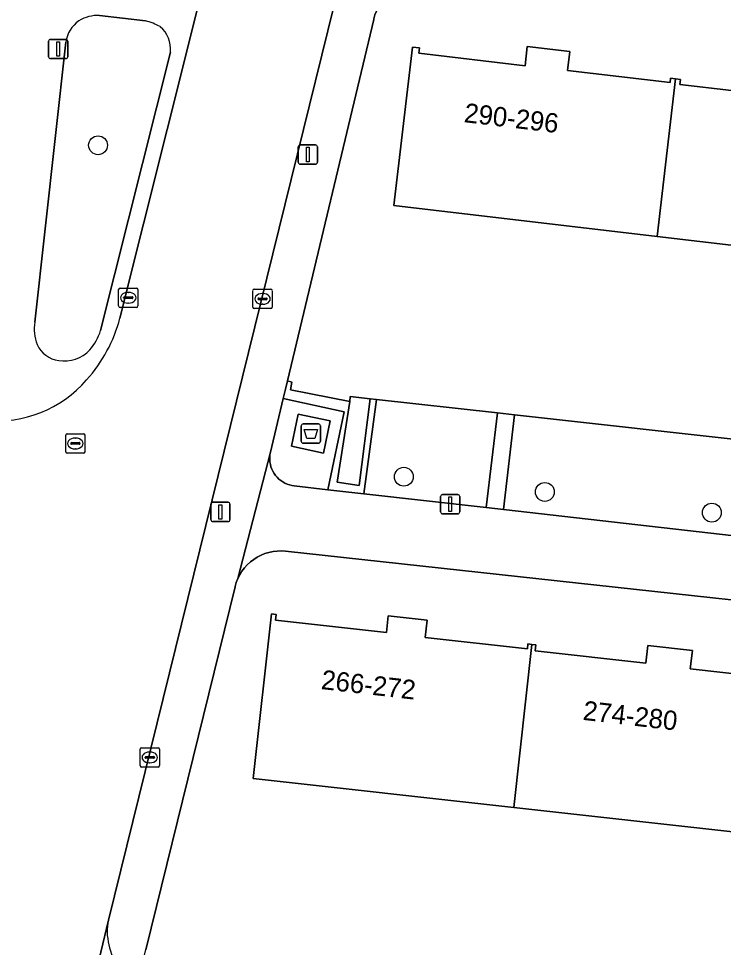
# Model space of a CAD drawing. Extents: x 162026 to 163502, y 387295 to 388169.
# Drawn here: x 162509.55 to 162546.1, y 387924.27 to 387972.44 of the extents above; entities that cross this region are included whole.
import ezdxf

# ---------------------------------------------------------------- set-up
doc = ezdxf.new("R2010")
doc.units = 0
for name, color, linetype in [('IMGEO_Afval_apart_plaats', 7, 'Continuous'), ('IMGEO_Boom', 7, 'Continuous'), ('IMGEO_Erf', 7, 'Continuous'), ('IMGEO_Fietspad_open', 7, 'Continuous'), ('IMGEO_Groenvoorziening', 7, 'Continuous'), ('IMGEO_Haag', 7, 'Continuous'), ('IMGEO_Kolk', 7, 'Continuous'), ('IMGEO_Lichtmast', 7, 'Continuous'), ('IMGEO_Pand', 7, 'Continuous'), ('IMGEO_Pand_nummerreeks', 7, 'Continuous'), ('IMGEO_Rijbaan_lokaal_open', 7, 'Continuous'), ('IMGEO_Rioolput', 7, 'Continuous'), ('IMGEO_Voetpad_gesloten', 7, 'Continuous'), ('IMGEO_Voetpad_open', 7, 'Continuous')]:
    doc.layers.add(name, color=color, linetype=linetype)

msp = doc.modelspace()

# ---------------------------------------------------------------- linework, layer by layer
at = {"layer": 'IMGEO_Afval_apart_plaats'}
for p, q in [((162524.206, 387950.521), (162524.206, 387951.321)), ((162524.206, 387951.321), (162524.206, 387950.521)), ((162524.306, 387951.421), (162525.096, 387951.421)), ((162525.096, 387951.421), (162524.306, 387951.421)), ((162525.196, 387951.321), (162525.196, 387950.521)), ((162525.196, 387950.521), (162525.196, 387951.321)), ((162525.096, 387950.421), (162524.306, 387950.421)), ((162524.306, 387950.421), (162525.096, 387950.421))]:
    msp.add_line(p, q, dxfattribs=at)
msp.add_lwpolyline([(162524.349, 387951.135), (162525.053, 387951.135), (162524.904, 387950.665), (162524.498, 387950.665), (162524.349, 387951.135)], dxfattribs=at)
for centre, start, end in [((162524.306, 387951.321), 90, 180), ((162524.306, 387951.321), 90, 180), ((162525.096, 387951.321), 0, 90), ((162525.096, 387951.321), 360, 90), ((162524.306, 387950.521), 180, 270), ((162524.306, 387950.521), 180, 270), ((162525.096, 387950.521), 270, 0), ((162525.096, 387950.521), 270, 0)]:
    msp.add_arc(centre, 0.1, start, end, dxfattribs=at)
at = {"layer": 'IMGEO_Boom'}
for centre in [(162513.667, 387965.871), (162529.526, 387948.68), (162536.842, 387947.894), (162545.502, 387946.818)]:
    msp.add_circle(centre, 0.489, dxfattribs=at)
at = {"layer": 'IMGEO_Erf'}
for points in [[(162528.11, 387972.835), (162528.03, 387972.634), (162527.968, 387972.428), (162527.962, 387972.402), (162523.492, 387953.657), (162523.723, 387953.585), (162523.645, 387953.185), (162526.732, 387952.585), (162526.751, 387952.84), (162527.788, 387952.725), (162528.102, 387952.69), (162534.379, 387951.993), (162535.271, 387951.895), (162547.846, 387950.499), (162549.343, 387950.332), (162561.291, 387949.005), (162562.78, 387948.84), (162568.789, 387948.173), (162568.888, 387948.162), (162568.987, 387948.151), (162571.491, 387947.873), (162571.759, 387947.843), (162576.605, 387967.751)], [(162556.241, 387959.549), (162542.661, 387961.144), (162529.004, 387962.748), (162529.97, 387970.968), (162530.331, 387970.926), (162530.299, 387970.645), (162535.811, 387969.998), (162535.928, 387970.991), (162538.127, 387970.733), (162538.012, 387969.751), (162543.339, 387969.125), (162543.364, 387969.344), (162543.621, 387969.314), (162543.878, 387969.284), (162543.848, 387969.023), (162549.203, 387968.395)], [(162568.672, 387939.868), (162523.395, 387944.817), (162523.178, 387944.83), (162522.96, 387944.824), (162522.743, 387944.799), (162522.53, 387944.754), (162522.322, 387944.691), (162522.12, 387944.609), (162521.926, 387944.509), (162521.742, 387944.392), (162521.569, 387944.26), (162521.409, 387944.112), (162521.262, 387943.951), (162521.13, 387943.778), (162521.015, 387943.593), (162520.916, 387943.399), (162520.835, 387943.196), (162520.773, 387942.987), (162520.77, 387942.976), (162516.139, 387924.146)], [(162548.917, 387930.012), (162535.23, 387931.533), (162521.713, 387933.036), (162522.662, 387941.571), (162522.91, 387941.544), (162522.876, 387941.239), (162528.624, 387940.599), (162528.72, 387941.466), (162530.74, 387941.241), (162530.64, 387940.341), (162535.934, 387939.753), (162535.963, 387940.009), (162536.169, 387939.986), (162536.376, 387939.963), (162536.342, 387939.657), (162542.084, 387939.019), (162542.185, 387939.927), (162544.491, 387939.671), (162544.385, 387938.712), (162549.608, 387938.131)]]:
    msp.add_lwpolyline(points, dxfattribs=at)
at = {"layer": 'IMGEO_Fietspad_open'}
msp.add_lwpolyline([(162514.201, 387925.691), (162512.225, 387917.381)], dxfattribs=at)
for centre, radius, start, end in [((162516.801, 387925.115), 2.663, 167.5097, 195.3523), ((162517.308, 387924.959), 3.124, 190.1189, 238.6476)]:
    msp.add_arc(centre, radius, start, end, dxfattribs=at)
at = {"layer": 'IMGEO_Groenvoorziening'}
for points in [[(162516.126, 387972.32), (162513.741, 387972.607)], [(162511.997, 387971.219), (162510.381, 387956.702)], [(162513.8, 387956.259), (162517.421, 387970.707)]]:
    msp.add_lwpolyline(points, dxfattribs=at)
for points in [[(162523.492, 387953.657), (162523.386, 387953.214), (162523.271, 387952.732), (162526.427, 387952.055), (162525.59, 387948.009), (162527.445, 387947.798), (162528.102, 387952.69), (162527.788, 387952.725), (162527.209, 387948.219), (162526.069, 387948.398), (162526.732, 387952.585), (162523.645, 387953.185), (162523.723, 387953.585)], [(162527.788, 387952.725), (162526.751, 387952.84), (162526.732, 387952.585), (162526.069, 387948.398), (162527.209, 387948.219)], [(162534.379, 387951.993), (162528.102, 387952.69), (162527.445, 387947.798), (162533.8, 387947.077)], [(162534.692, 387946.976), (162547.263, 387945.549), (162547.846, 387950.499), (162535.271, 387951.895)]]:
    msp.add_lwpolyline(points, close=True, dxfattribs=at)
for centre, radius, start, end in [((162513.679, 387970.646), 1.962, 88.1791, 120.8749), ((162513.617, 387970.995), 1.635, 125.2958, 172.1417), ((162515.494, 387969.578), 2.814, 60.3351, 77.0259), ((162515.927, 387970.867), 1.502, 353.875, 50.2972), ((162512.656, 387956.358), 2.301, 171.4146, 200.9965), ((162511.04, 387957.147), 2.9, 319.4519, 342.166), ((162511.836, 387956.152), 1.464, 204.9702, 261.7345), ((162511.898, 387956.533), 1.85, 261.5011, 316.6178)]:
    msp.add_arc(centre, radius, start, end, dxfattribs=at)
at = {"layer": 'IMGEO_Haag'}
msp.add_lwpolyline([(162523.492, 387953.657), (162523.386, 387953.214), (162523.271, 387952.732), (162526.427, 387952.055), (162525.59, 387948.009), (162527.445, 387947.798), (162528.102, 387952.69), (162527.788, 387952.725), (162527.209, 387948.219), (162526.069, 387948.398), (162526.732, 387952.585), (162523.645, 387953.185), (162523.723, 387953.585)], close=True, dxfattribs=at)
at = {"layer": 'IMGEO_Kolk'}
for p, q in [((162514.809, 387958.462), (162515.661, 387958.462)), ((162514.734, 387957.536), (162514.734, 387958.388)), ((162514.993, 387957.956), (162514.993, 387957.968)), ((162515.036, 387958.005), (162515.434, 387958.005)), ((162515.222, 387958.242), (162515.247, 387958.242)), ((162515.477, 387957.968), (162515.477, 387957.956)), ((162515.735, 387958.388), (162515.735, 387957.536)), ((162521.697, 387957.479), (162521.697, 387958.331)), ((162521.772, 387958.405), (162522.624, 387958.405)), ((162522.185, 387958.185), (162522.21, 387958.185)), ((162522.698, 387958.331), (162522.698, 387957.479)), ((162515.431, 387957.919), (162515.033, 387957.919)), ((162515.245, 387957.682), (162515.22, 387957.682)), ((162521.956, 387957.899), (162521.956, 387957.911)), ((162522.394, 387957.862), (162521.996, 387957.862)), ((162521.999, 387957.948), (162522.397, 387957.948)), ((162522.208, 387957.625), (162522.183, 387957.625)), ((162522.44, 387957.911), (162522.44, 387957.899)), ((162515.661, 387957.462), (162514.809, 387957.462)), ((162522.624, 387957.405), (162521.772, 387957.405)), ((162515.85, 387933.698), (162515.85, 387934.55)), ((162515.925, 387934.624), (162516.777, 387934.624)), ((162516.338, 387934.404), (162516.363, 387934.404)), ((162516.851, 387934.55), (162516.851, 387933.698)), ((162516.109, 387934.118), (162516.109, 387934.13)), ((162516.547, 387934.081), (162516.149, 387934.081)), ((162516.152, 387934.167), (162516.55, 387934.167)), ((162516.593, 387934.13), (162516.593, 387934.118)), ((162516.777, 387933.624), (162515.925, 387933.624)), ((162516.361, 387933.844), (162516.336, 387933.844))]:
    msp.add_line(p, q, dxfattribs=at)
for points in [[(162514.809, 387958.462), (162515.661, 387958.462)], [(162514.734, 387957.536), (162514.734, 387958.388)], [(162515.735, 387958.388), (162515.735, 387957.536)], [(162521.697, 387957.479), (162521.697, 387958.331)], [(162521.772, 387958.405), (162522.624, 387958.405)], [(162522.698, 387958.331), (162522.698, 387957.479)], [(162515.661, 387957.462), (162514.809, 387957.462)], [(162522.624, 387957.405), (162521.772, 387957.405)], [(162515.85, 387933.698), (162515.85, 387934.55)], [(162515.925, 387934.624), (162516.777, 387934.624)], [(162516.851, 387934.55), (162516.851, 387933.698)], [(162516.777, 387933.624), (162515.925, 387933.624)]]:
    msp.add_lwpolyline(points, dxfattribs=at)
for centre, radius, start, end in [((162514.811, 387958.386), 0.0765, 91.552, 178.448), ((162514.811, 387958.386), 0.0765, 91.552, 178.448), ((162515.659, 387958.386), 0.0765, 1.552, 88.448), ((162515.659, 387958.386), 0.0765, 1.552, 88.448), ((162515.033, 387957.965), 0.0403, 85.8775, 175.7526), ((162515.438, 387957.967), 0.0386, 1.7309, 96.639), ((162521.774, 387958.329), 0.0765, 91.552, 178.448), ((162521.774, 387958.329), 0.0765, 91.552, 178.448), ((162522.622, 387958.329), 0.0765, 1.552, 88.448), ((162522.622, 387958.329), 0.0765, 1.552, 88.448), ((162514.811, 387957.538), 0.0765, 181.552, 268.448), ((162514.811, 387957.538), 0.0765, 181.552, 268.448), ((162515.03, 387957.955), 0.0366, 178.938, 274.7102), ((162515.434, 387957.962), 0.043, 264.8664, 352.4533), ((162515.659, 387957.538), 0.0765, 271.552, 358.448), ((162515.659, 387957.538), 0.0765, 271.552, 358.448), ((162521.774, 387957.481), 0.0765, 181.552, 268.448), ((162521.774, 387957.481), 0.0765, 181.552, 268.448), ((162521.996, 387957.908), 0.0403, 85.8775, 175.7526), ((162521.993, 387957.898), 0.0366, 178.938, 274.7102), ((162522.397, 387957.905), 0.043, 264.8664, 352.4533), ((162522.401, 387957.91), 0.0386, 1.7309, 96.639), ((162522.622, 387957.481), 0.0765, 271.552, 358.448), ((162522.622, 387957.481), 0.0765, 271.552, 358.448), ((162515.927, 387934.548), 0.0765, 91.552, 178.448), ((162515.927, 387934.548), 0.0765, 91.552, 178.448), ((162516.775, 387934.548), 0.0765, 1.552, 88.448), ((162516.775, 387934.548), 0.0765, 1.552, 88.448), ((162516.149, 387934.127), 0.0403, 85.8775, 175.7526), ((162516.146, 387934.117), 0.0366, 178.938, 274.7102), ((162516.55, 387934.124), 0.043, 264.8664, 352.4533), ((162516.554, 387934.129), 0.0386, 1.7309, 96.639), ((162515.927, 387933.7), 0.0765, 181.552, 268.448), ((162515.927, 387933.7), 0.0765, 181.552, 268.448), ((162516.775, 387933.7), 0.0765, 271.552, 358.448), ((162516.775, 387933.7), 0.0765, 271.552, 358.448)]:
    msp.add_arc(centre, radius, start, end, dxfattribs=at)
for centre, major_axis, ratio, start_param, end_param in [((162515.221, 387957.962), (-0.387, 0.002), 0.722429, 4.712389, 7.853982), ((162515.246, 387957.962), (-0.39, 0.002), 0.717154, 1.570796, 4.712389), ((162522.184, 387957.905), (-0.387, 0.002), 0.722429, 4.712389, 7.853982), ((162522.209, 387957.905), (-0.39, 0.002), 0.717154, 1.570796, 4.712389), ((162516.337, 387934.124), (-0.387, 0.002), 0.722429, 4.712389, 7.853982), ((162516.362, 387934.124), (-0.39, 0.002), 0.717154, 1.570796, 4.712389)]:
    msp.add_ellipse(centre, major_axis=major_axis, ratio=ratio, start_param=start_param, end_param=end_param, dxfattribs=at)
at = {"layer": 'IMGEO_Lichtmast'}
for p, q in [((162511.103, 387970.464), (162511.103, 387971.264)), ((162511.103, 387971.264), (162511.103, 387970.464)), ((162511.203, 387971.364), (162511.993, 387971.364)), ((162511.993, 387971.364), (162511.203, 387971.364)), ((162512.093, 387971.264), (162512.093, 387970.464)), ((162512.093, 387970.464), (162512.093, 387971.264)), ((162511.993, 387970.364), (162511.203, 387970.364)), ((162511.203, 387970.364), (162511.993, 387970.364)), ((162524.051, 387964.991), (162524.051, 387965.791)), ((162524.051, 387965.791), (162524.051, 387964.991)), ((162524.151, 387965.891), (162524.941, 387965.891)), ((162524.941, 387965.891), (162524.151, 387965.891)), ((162525.041, 387965.791), (162525.041, 387964.991)), ((162525.041, 387964.991), (162525.041, 387965.791)), ((162524.941, 387964.891), (162524.151, 387964.891)), ((162524.151, 387964.891), (162524.941, 387964.891)), ((162531.436, 387946.857), (162531.436, 387947.657)), ((162531.436, 387947.657), (162531.436, 387946.857)), ((162531.536, 387947.757), (162532.326, 387947.757)), ((162532.326, 387947.757), (162531.536, 387947.757)), ((162532.426, 387947.657), (162532.426, 387946.857)), ((162532.426, 387946.857), (162532.426, 387947.657)), ((162519.52, 387946.455), (162519.52, 387947.255)), ((162519.52, 387947.255), (162519.52, 387946.455)), ((162519.62, 387947.355), (162520.41, 387947.355)), ((162520.41, 387947.355), (162519.62, 387947.355)), ((162520.51, 387947.255), (162520.51, 387946.455)), ((162520.51, 387946.455), (162520.51, 387947.255)), ((162532.326, 387946.757), (162531.536, 387946.757)), ((162531.536, 387946.757), (162532.326, 387946.757)), ((162520.41, 387946.355), (162519.62, 387946.355)), ((162519.62, 387946.355), (162520.41, 387946.355))]:
    msp.add_line(p, q, dxfattribs=at)
for points in [[(162511.523, 387971.239), (162511.673, 387971.239), (162511.673, 387970.489), (162511.523, 387970.489), (162511.523, 387971.239)], [(162524.471, 387965.766), (162524.621, 387965.766), (162524.621, 387965.016), (162524.471, 387965.016), (162524.471, 387965.766)], [(162531.856, 387947.632), (162532.006, 387947.632), (162532.006, 387946.882), (162531.856, 387946.882), (162531.856, 387947.632)], [(162519.94, 387947.23), (162520.09, 387947.23), (162520.09, 387946.48), (162519.94, 387946.48), (162519.94, 387947.23)]]:
    msp.add_lwpolyline(points, dxfattribs=at)
for centre, start, end in [((162511.203, 387971.264), 90, 180), ((162511.203, 387971.264), 90, 180), ((162511.993, 387971.264), 0, 90), ((162511.993, 387971.264), 360, 90), ((162511.203, 387970.464), 180, 270), ((162511.203, 387970.464), 180, 270), ((162511.993, 387970.464), 270, 0), ((162511.993, 387970.464), 270, 0), ((162524.151, 387965.791), 90, 180), ((162524.151, 387965.791), 90, 180), ((162524.941, 387965.791), 0, 90), ((162524.941, 387965.791), 360, 90), ((162524.151, 387964.991), 180, 270), ((162524.151, 387964.991), 180, 270), ((162524.941, 387964.991), 270, 0), ((162524.941, 387964.991), 270, 0), ((162531.536, 387947.657), 90, 180), ((162531.536, 387947.657), 90, 180), ((162532.326, 387947.657), 0, 90), ((162532.326, 387947.657), 360, 90), ((162519.62, 387947.255), 90, 180), ((162519.62, 387947.255), 90, 180), ((162520.41, 387947.255), 0, 90), ((162520.41, 387947.255), 360, 90), ((162519.62, 387946.455), 180, 270), ((162519.62, 387946.455), 180, 270), ((162520.41, 387946.455), 270, 0), ((162520.41, 387946.455), 270, 0), ((162531.536, 387946.857), 180, 270), ((162531.536, 387946.857), 180, 270), ((162532.326, 387946.857), 270, 0), ((162532.326, 387946.857), 270, 0)]:
    msp.add_arc(centre, 0.1, start, end, dxfattribs=at)
at = {"layer": 'IMGEO_Pand'}
for points in [[(162543.364, 387969.344), (162543.339, 387969.125), (162538.012, 387969.751), (162538.127, 387970.733), (162535.928, 387970.991), (162535.811, 387969.998), (162530.299, 387970.645), (162530.331, 387970.926), (162529.97, 387970.968), (162529.004, 387962.748), (162542.661, 387961.144), (162543.621, 387969.314)], [(162556.926, 387967.757), (162556.886, 387967.413), (162551.656, 387968.027), (162551.789, 387969.158), (162549.327, 387969.447), (162549.203, 387968.395), (162543.848, 387969.023), (162543.878, 387969.284), (162543.621, 387969.314), (162542.661, 387961.144), (162556.241, 387959.549), (162557.201, 387967.725)], [(162535.963, 387940.009), (162535.934, 387939.753), (162530.64, 387940.341), (162530.74, 387941.241), (162528.72, 387941.466), (162528.624, 387940.599), (162522.876, 387941.239), (162522.91, 387941.544), (162522.662, 387941.571), (162521.713, 387933.036), (162535.23, 387931.533), (162536.169, 387939.986)], [(162549.639, 387938.412), (162549.608, 387938.131), (162544.385, 387938.712), (162544.491, 387939.671), (162542.185, 387939.927), (162542.084, 387939.019), (162536.342, 387939.657), (162536.376, 387939.963), (162536.169, 387939.986), (162535.23, 387931.533), (162548.917, 387930.012), (162549.849, 387938.389)]]:
    msp.add_lwpolyline(points, close=True, dxfattribs=at)
at = {"layer": 'IMGEO_Rijbaan_lokaal_open'}
for points in [[(162507.307, 387882.6), (162507.53, 387884.801), (162509.024, 387899.516), (162509.945, 387906.729), (162512.225, 387917.381), (162514.201, 387925.691), (162532.541, 388000)], [(162525.22, 387998.806), (162518.487, 387971.582), (162514.802, 387956.907)]]:
    msp.add_lwpolyline(points, dxfattribs=at)
for centre, radius, start, end in [((162507.344, 387958.866), 7.711, 318.0068, 345.2829), ((162508.415, 387957.727), 6.154, 264.4111, 319.218)]:
    msp.add_arc(centre, radius, start, end, dxfattribs=at)
at = {"layer": 'IMGEO_Rioolput'}
for p, q in [((162511.989, 387949.98), (162511.989, 387950.832)), ((162512.064, 387950.906), (162512.916, 387950.906)), ((162512.99, 387950.832), (162512.99, 387949.98)), ((162512.248, 387950.4), (162512.248, 387950.412)), ((162512.686, 387950.363), (162512.288, 387950.363)), ((162512.291, 387950.449), (162512.689, 387950.449)), ((162512.477, 387950.686), (162512.502, 387950.686)), ((162512.732, 387950.412), (162512.732, 387950.4)), ((162512.916, 387949.906), (162512.064, 387949.906)), ((162512.5, 387950.126), (162512.475, 387950.126))]:
    msp.add_line(p, q, dxfattribs=at)
for points in [[(162511.989, 387949.98), (162511.989, 387950.832)], [(162512.064, 387950.906), (162512.916, 387950.906)], [(162512.99, 387950.832), (162512.99, 387949.98)], [(162512.916, 387949.906), (162512.064, 387949.906)]]:
    msp.add_lwpolyline(points, dxfattribs=at)
for centre, radius, start, end in [((162512.066, 387950.83), 0.0765, 91.552, 178.448), ((162512.066, 387950.83), 0.0765, 91.552, 178.448), ((162512.914, 387950.83), 0.0765, 1.552, 88.448), ((162512.914, 387950.83), 0.0765, 1.552, 88.448), ((162512.288, 387950.409), 0.0403, 85.8775, 175.7526), ((162512.285, 387950.399), 0.0366, 178.938, 274.7102), ((162512.689, 387950.406), 0.043, 264.8664, 352.4533), ((162512.693, 387950.411), 0.0386, 1.7309, 96.639), ((162512.066, 387949.982), 0.0765, 181.552, 268.448), ((162512.066, 387949.982), 0.0765, 181.552, 268.448), ((162512.914, 387949.982), 0.0765, 271.552, 358.448), ((162512.914, 387949.982), 0.0765, 271.552, 358.448)]:
    msp.add_arc(centre, radius, start, end, dxfattribs=at)
for centre, major_axis, ratio, start_param, end_param in [((162512.476, 387950.406), (-0.387, 0.002), 0.722429, 4.712389, 7.853982), ((162512.501, 387950.406), (-0.39, 0.002), 0.717154, 1.570796, 4.712389)]:
    msp.add_ellipse(centre, major_axis=major_axis, ratio=ratio, start_param=start_param, end_param=end_param, dxfattribs=at)
at = {"layer": 'IMGEO_Voetpad_gesloten'}
msp.add_lwpolyline([(162525.708, 387951.581), (162524.05, 387951.934), (162523.694, 387950.261), (162525.352, 387949.908)], close=True, dxfattribs=at)
at = {"layer": 'IMGEO_Voetpad_open'}
for points in [[(162527.962, 387972.402), (162527.968, 387972.428), (162528.03, 387972.634), (162528.11, 387972.835), (162529.872, 387979.114), (162529.896, 387979.237), (162530.722, 387982.648), (162534.924, 388000), (162535.241, 388001.31), (162536.257, 388005.815), (162535.728, 388005.468), (162535.231, 388005.074), (162534.772, 388004.637), (162534.353, 388004.161), (162533.979, 388003.65), (162533.652, 388003.107), (162533.375, 388002.538), (162533.166, 388001.995), (162532.541, 388000), (162514.201, 387925.691)], [(162514.802, 387956.907), (162518.487, 387971.582), (162525.22, 387998.806)], [(162513.741, 387972.607), (162516.126, 387972.32)], [(162515.683, 387922.291), (162516.139, 387924.146), (162520.77, 387942.976), (162520.773, 387942.987), (162520.835, 387943.196), (162520.916, 387943.399), (162522.609, 387949.958), (162523.271, 387952.732), (162523.386, 387953.214), (162523.492, 387953.657), (162527.962, 387972.402)], [(162510.381, 387956.702), (162511.997, 387971.219)], [(162517.421, 387970.707), (162513.8, 387956.259)], [(162547.263, 387945.549), (162534.692, 387946.976), (162533.8, 387947.077), (162527.445, 387947.798), (162525.59, 387948.009), (162523.835, 387948.208), (162523.725, 387948.225), (162523.601, 387948.255), (162523.48, 387948.296), (162523.363, 387948.348), (162523.251, 387948.41), (162523.145, 387948.482), (162523.046, 387948.563), (162522.955, 387948.652), (162522.872, 387948.75), (162522.798, 387948.854), (162522.734, 387948.964), (162522.68, 387949.08), (162522.636, 387949.2), (162522.603, 387949.324), (162522.582, 387949.45), (162522.571, 387949.577), (162522.572, 387949.705), (162522.585, 387949.832), (162522.609, 387949.958), (162520.916, 387943.399), (162521.015, 387943.593), (162521.13, 387943.778), (162521.262, 387943.951), (162521.409, 387944.112), (162521.569, 387944.26), (162521.742, 387944.392), (162521.926, 387944.509), (162522.12, 387944.609), (162522.322, 387944.691), (162522.53, 387944.754), (162522.743, 387944.799), (162522.96, 387944.824), (162523.178, 387944.83), (162523.395, 387944.817), (162568.672, 387939.868)]]:
    msp.add_lwpolyline(points, dxfattribs=at)
for points in [[(162526.427, 387952.055), (162523.271, 387952.732), (162522.609, 387949.958), (162522.585, 387949.832), (162522.572, 387949.705), (162522.571, 387949.577), (162522.582, 387949.45), (162522.603, 387949.324), (162522.636, 387949.2), (162522.68, 387949.08), (162522.734, 387948.964), (162522.798, 387948.854), (162522.872, 387948.75), (162522.955, 387948.652), (162523.046, 387948.563), (162523.145, 387948.482), (162523.251, 387948.41), (162523.363, 387948.348), (162523.48, 387948.296), (162523.601, 387948.255), (162523.725, 387948.225), (162523.835, 387948.208), (162525.59, 387948.009)], [(162523.694, 387950.261), (162524.05, 387951.934), (162525.708, 387951.581), (162525.352, 387949.908)], [(162533.8, 387947.077), (162534.692, 387946.976), (162535.271, 387951.895), (162534.379, 387951.993)]]:
    msp.add_lwpolyline(points, close=True, dxfattribs=at)
for centre, radius, start, end in [((162513.679, 387970.646), 1.962, 88.1791, 120.8749), ((162513.617, 387970.995), 1.635, 125.2958, 172.1417), ((162515.494, 387969.578), 2.814, 60.3351, 77.0259), ((162515.927, 387970.867), 1.502, 353.875, 50.2972), ((162512.656, 387956.358), 2.301, 171.4146, 200.9965), ((162507.344, 387958.866), 7.711, 318.0068, 345.2829), ((162511.04, 387957.147), 2.9, 319.4519, 342.166), ((162511.836, 387956.152), 1.464, 204.9702, 261.7345), ((162511.898, 387956.533), 1.85, 261.5011, 316.6178), ((162508.415, 387957.727), 6.154, 264.4111, 319.218), ((162516.801, 387925.115), 2.663, 167.5097, 195.3523), ((162517.308, 387924.959), 3.124, 190.1189, 238.6476)]:
    msp.add_arc(centre, radius, start, end, dxfattribs=at)

# ---------------------------------------------------------------- texts
at = {"layer": 'IMGEO_Pand_nummerreeks'}
for s, rotation, p in [('290-296', 353.3514, (162532.616, 387967.073)), ('266-272', 353.5077, (162525.203, 387937.673)), ('274-280', 353.4381, (162538.779, 387936.075))]:
    msp.add_text(s, height=1, rotation=rotation, dxfattribs=at).set_placement(p)

doc.saveas('drawing.dxf')
